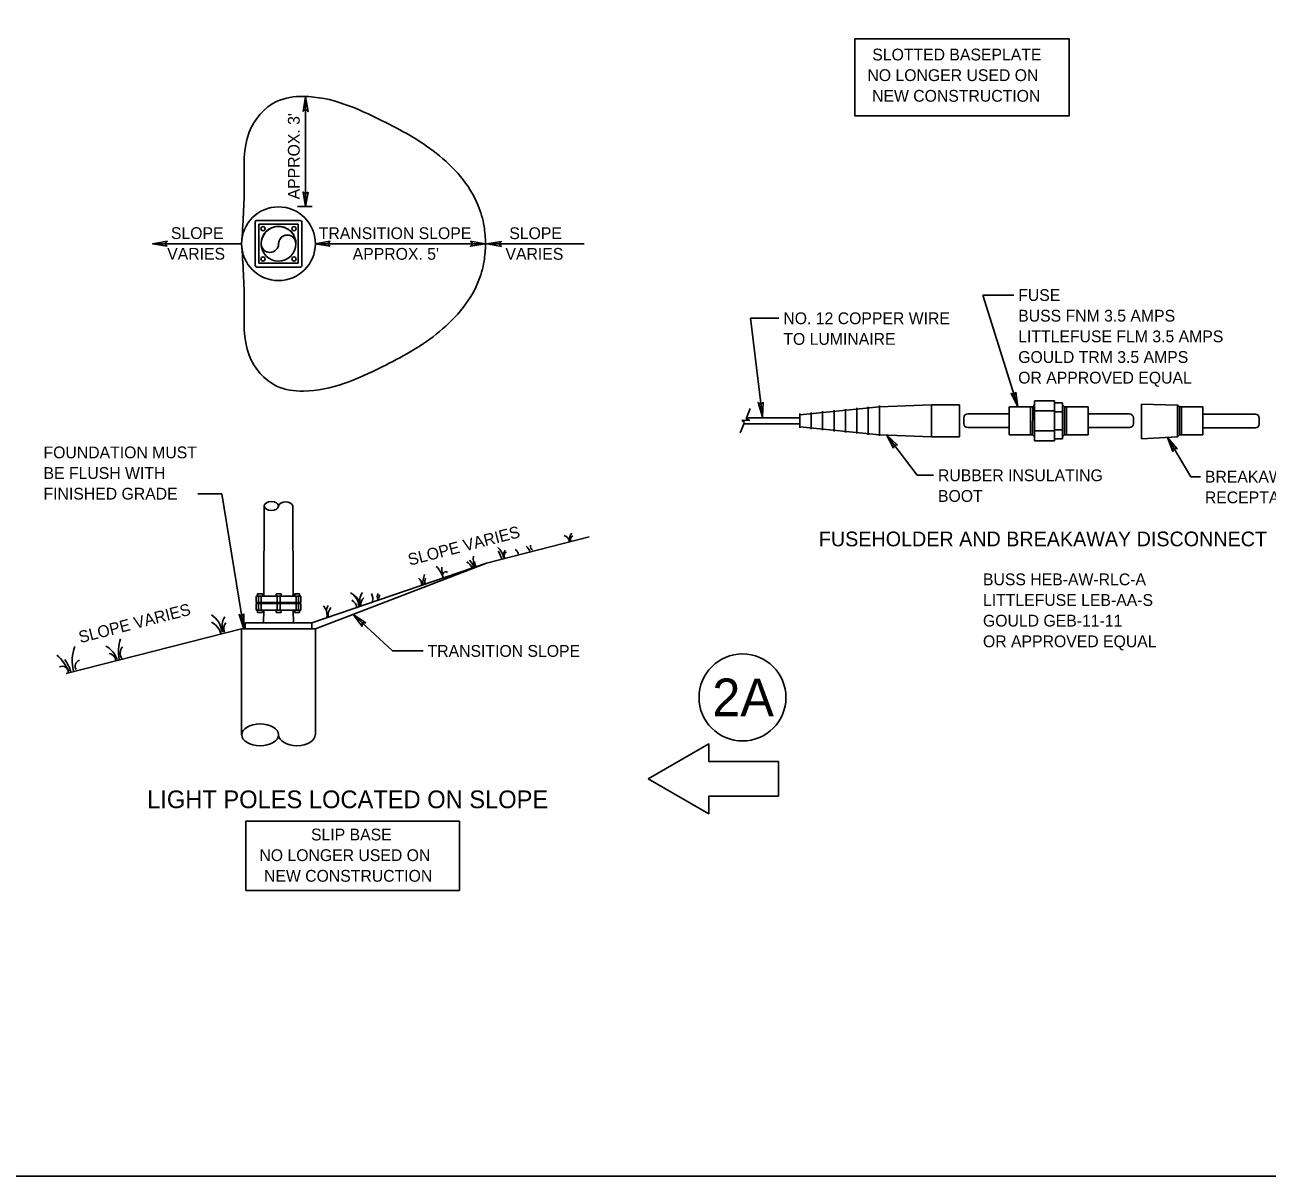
# Model space of a CAD drawing. Extents: x 99968 to 128667, y 90163 to 102182.
# Drawn here: x 101054 to 102318, y 99882 to 101053 of the extents above; entities that cross this region are included whole.
import ezdxf

# ---------------------------------------------------------------- set-up
doc = ezdxf.new("R2010")
doc.units = 0
for name, color, linetype in [('Border Prelim Stamp', 7, 'Continuous'), ('Default', 7, 'Continuous'), ('RD Standard Plans Active', 7, 'Continuous')]:
    doc.layers.add(name, color=color, linetype=linetype)

msp = doc.modelspace()

# ---------------------------------------------------------------- linework, layer by layer
at = {"layer": 'Border Prelim Stamp'}
msp.add_lwpolyline([(101688.6, 100286), (101750, 100250.5), (101750, 100268.2), (101821, 100268.2), (101821, 100303.7), (101750, 100303.7), (101750, 100321.4)], close=True, dxfattribs=at)
msp.add_circle((101784.4, 100368.7), 44.2, dxfattribs=at)
at = {"layer": 'Default'}
msp.add_lwpolyline([(99967.5, 102081.5), (103167.2, 102081.5), (103167.2, 99881.9), (99967.5, 99881.9)], close=True, dxfattribs=at)
at = {"layer": 'RD Standard Plans Active'}
for p, q in [((101340, 100867.8), (101340, 100979.4)), ((101331.6, 100867.8), (101346.8, 100867.8)), ((101288.8, 100807.9), (101288.8, 100852.2)), ((101290.3, 100853.7), (101334.6, 100853.7)), ((101292.5, 100850), (101332.3, 100850)), ((101292.5, 100810.2), (101292.5, 100850)), ((101332.3, 100810.2), (101332.3, 100850)), ((101336.1, 100807.9), (101336.1, 100852.2)), ((101184.3, 100830.1), (101274.9, 100830.1)), ((101294.7, 100830.1), (101294.7, 100829.9)), ((101294.7, 100829.9), (101295.3, 100827.2)), ((101349.9, 100830.1), (101522.6, 100830.1)), ((101524.3, 100830.1), (101623.3, 100830.1)), ((101290.3, 100806.4), (101334.6, 100806.4)), ((101292.5, 100810.2), (101332.3, 100810.2)), ((102028.9, 100777.9), (102064.4, 100664.3)), ((102060.4, 100777.9), (102028.9, 100777.9)), ((101821.5, 100754.3), (101792.5, 100754.3)), ((101792.5, 100754.3), (101804.6, 100654)), ((101976.7, 100666.3), (101923.9, 100664.3)), ((101923.9, 100634.7), (101923.9, 100665.5)), ((101976.7, 100633.8), (101976.7, 100666.3)), ((102005.1, 100666.3), (101976.7, 100666.3)), ((102005.1, 100666.3), (102005.1, 100633.8)), ((102079.6, 100664.4), (102081.5, 100666.3)), ((102081.5, 100629.8), (102081.5, 100670.4)), ((102081.5, 100670.4), (102101.8, 100670.4)), ((102081.5, 100633.9), (102081.5, 100666.3)), ((102101.8, 100629.8), (102101.8, 100670.4)), ((102101.8, 100631.8), (102101.8, 100668.4)), ((102101.8, 100668.4), (102110, 100668.4)), ((102110, 100631.8), (102110, 100668.4)), ((102112, 100664.4), (102110, 100666.3)), ((102190.2, 100667.1), (102226.8, 100666.1)), ((102190.2, 100631.6), (102190.2, 100667.1)), ((102226.8, 100633.6), (102226.8, 100666.1)), ((102228.8, 100664.1), (102226.8, 100666.1)), ((101788, 100652.2), (101792.2, 100662.5)), ((101792, 100650.4), (101788, 100652.2)), ((101788.3, 100653.1), (101842.7, 100653.1)), ((101923.9, 100664.3), (101842.7, 100656.2)), ((101842.7, 100642.8), (101842.7, 100657.4)), ((101842.7, 100653.1), (101842.7, 100647.1)), ((101842.7, 100647.1), (101842.7, 100653.1)), ((101854.3, 100641.6), (101854.3, 100658.5)), ((101865.9, 100640.5), (101865.9, 100659.7)), ((101877.5, 100639.3), (101877.5, 100660.9)), ((101889.1, 100638.2), (101889.1, 100662)), ((101900.7, 100637), (101900.7, 100663.2)), ((101912.3, 100635.8), (101912.3, 100664.3)), ((102009.5, 100653.1), (102009.5, 100647.1)), ((102055.5, 100657.1), (102013.5, 100657.1)), ((102077.5, 100664.4), (102055.5, 100664.3)), ((102055.5, 100635.9), (102055.5, 100664.3)), ((102079.6, 100664.4), (102077.5, 100664.4)), ((102077.5, 100635.9), (102077.5, 100664.4)), ((102079.6, 100664.4), (102079.5, 100635.9)), ((102081.5, 100660.3), (102101.8, 100660.3)), ((102101.8, 100659.2), (102110, 100659.2)), ((102112, 100664.4), (102114, 100664.4)), ((102112, 100664.4), (102112, 100635.9)), ((102114, 100635.9), (102114, 100664.4)), ((102114, 100664.4), (102136, 100664.3)), ((102136, 100635.9), (102136, 100664.3)), ((102136, 100657.1), (102178, 100657.1)), ((102182, 100653.1), (102182, 100647.1)), ((102228.8, 100664.1), (102230.8, 100664.1)), ((102228.8, 100664.1), (102228.8, 100635.6)), ((102230.8, 100635.6), (102230.8, 100664.1)), ((102230.8, 100664.1), (102252.8, 100664.1)), ((102252.8, 100635.6), (102252.8, 100664.1)), ((102252.8, 100656.8), (102306.1, 100656.8)), ((102310.1, 100652.8), (102310.1, 100646.8)), ((101782, 100637.9), (101786.3, 100648.2)), ((101783.7, 100650.8), (101792, 100650.4)), ((101786.3, 100648.2), (101783.7, 100650.8)), ((101785.8, 100647.1), (101842.7, 100647.1)), ((101842.7, 100644), (101923.9, 100635.9)), ((102055.5, 100643.1), (102013.5, 100643.1)), ((102081.5, 100640), (102101.8, 100640)), ((102101.8, 100641), (102110, 100641)), ((102136, 100643.1), (102178, 100643.1)), ((102252.8, 100642.8), (102306.1, 100642.8)), ((101923.9, 100635.9), (101976.7, 100633.8)), ((101962.2, 100594.6), (101930.9, 100635.6)), ((101976.7, 100633.8), (102005.1, 100633.8)), ((102055.5, 100635.9), (102077.5, 100635.9)), ((102077.5, 100635.9), (102079.5, 100635.9)), ((102081.5, 100633.9), (102079.5, 100635.9)), ((102101.8, 100629.8), (102081.5, 100629.8)), ((102110, 100631.8), (102101.8, 100631.8)), ((102110, 100633.9), (102112, 100635.9)), ((102114, 100635.9), (102112, 100635.9)), ((102136, 100635.9), (102114, 100635.9)), ((102190.2, 100631.6), (102226.8, 100633.6)), ((102240.3, 100593.2), (102216.6, 100633.1)), ((102226.8, 100633.6), (102228.8, 100635.6)), ((102230.8, 100635.6), (102228.8, 100635.6)), ((102252.8, 100635.6), (102230.8, 100635.6)), ((101962.2, 100594.6), (101978.8, 100594.6)), ((102250.3, 100593.2), (102240.3, 100593.2)), ((101230.4, 100575.9), (101254.9, 100575.9)), ((101277.2, 100438.6), (101254.9, 100575.9)), ((101297.4, 100471.6), (101297.9, 100563.4)), ((101327.4, 100471.6), (101326.9, 100563.4)), ((101524, 100505.4), (101628.5, 100532.2)), ((101346.4, 100444.6), (101524, 100505.4)), ((101524, 100505.4), (101349.9, 100438.6)), ((101289.8, 100471.6), (101335.1, 100471.6)), ((101289.8, 100471.6), (101289.8, 100465.1)), ((101289.8, 100465.1), (101335.1, 100465.1)), ((101289.8, 100457.6), (101289.8, 100464.1)), ((101289.8, 100464.1), (101335.1, 100464.1)), ((101292.1, 100471.6), (101292.1, 100457.6)), ((101294.9, 100471.6), (101294.9, 100457.6)), ((101311.2, 100471.6), (101311.2, 100457.6)), ((101314, 100471.6), (101314, 100457.6)), ((101330.3, 100471.6), (101330.3, 100457.6)), ((101332.8, 100471.6), (101332.8, 100457.6)), ((101335.1, 100465.1), (101335.1, 100471.6)), ((101335.1, 100464.1), (101335.1, 100457.6)), ((101289.8, 100457.6), (101335.1, 100457.6)), ((101297.3, 100444.6), (101297.4, 100457.6)), ((101327.6, 100444.6), (101327.5, 100457.6)), ((101428.4, 100416), (101388.5, 100453)), ((101096.6, 100393.2), (101274.9, 100438.6)), ((101274.9, 100438.6), (101349.9, 100438.6)), ((101274.9, 100438.6), (101274.9, 100330.7)), ((101278.4, 100444.6), (101278.4, 100438.6)), ((101278.4, 100444.6), (101346.4, 100444.6)), ((101346.4, 100444.6), (101346.4, 100438.6)), ((101349.9, 100438.6), (101349.9, 100330.7)), ((101459.6, 100416), (101428.4, 100416)), ((101279.1, 100243), (101496.5, 100243)), ((101279.1, 100172.3), (101279.1, 100243)), ((101496.5, 100243), (101496.5, 100172.3)), ((101496.5, 100172.3), (101279.1, 100172.3))]:
    msp.add_line(p, q, dxfattribs=at)
for points in [[(101898.7, 101038.3), (102116.7, 101038.3), (102116.7, 100960), (101898.7, 100960)], [(101337.5, 100964.5), (101340, 100979.4), (101342.5, 100964.5), (101340, 100966.8)], [(101342.5, 100882.7), (101340, 100867.8), (101337.5, 100882.7), (101340, 100880.4)], [(101199.2, 100827.6), (101184.3, 100830.1), (101199.2, 100832.6), (101196.8, 100830.1)], [(101364.8, 100827.6), (101349.9, 100830.1), (101364.8, 100832.6), (101362.5, 100830.1)], [(101507.7, 100832.6), (101522.6, 100830.1), (101507.7, 100827.5), (101510, 100830)], [(101539.2, 100827.4), (101524.3, 100830.1), (101539.2, 100832.4), (101536.8, 100829.9)], [(102062.4, 100679.3), (102064.4, 100664.3), (102057.6, 100677.8), (102060.7, 100676.3)], [(101805.3, 100669.1), (101804.6, 100654), (101800.3, 100668.5), (101803.1, 100666.5)], [(101938, 100622.2), (101930.9, 100635.6), (101942, 100625.3), (101938.6, 100625.6)], [(102222, 100618.9), (102216.6, 100633.1), (102226.4, 100621.5), (102223, 100622.2)], [(101291, 100471.6), (101296, 100471.6), (101296, 100474), (101291, 100474)], [(101315, 100471.6), (101310.1, 100471.6), (101310.1, 100474), (101315, 100474)], [(101333.8, 100471.6), (101328.9, 100471.6), (101328.9, 100474), (101333.8, 100474)], [(101277.3, 100453.8), (101277.2, 100438.6), (101272.3, 100452.9), (101275.2, 100451)], [(101291, 100457.6), (101296, 100457.6), (101296, 100455.2), (101291, 100455.2)], [(101315, 100457.6), (101310.1, 100457.6), (101310.1, 100455.2), (101315, 100455.2)], [(101333.8, 100457.6), (101328.9, 100457.6), (101328.9, 100455.2), (101333.8, 100455.2)], [(101397.7, 100441), (101388.5, 100453), (101401.2, 100444.7), (101397.7, 100444.5)]]:
    msp.add_lwpolyline(points, close=True, dxfattribs=at)
msp.add_lwpolyline([(101295.3, 100827.2), (101296.8, 100824.5), (101298.6, 100822.7), (101300.6, 100821.7), (101303.3, 100821.2), (101305.4, 100821.4), (101307.9, 100822.2), (101309.5, 100823.4), (101311.4, 100825.7), (101312.4, 100827.9), (101312.3, 100829.8), (101313, 100833.1), (101314, 100835.1), (101315.8, 100837), (101317.8, 100838.3), (101320.4, 100838.8), (101322.4, 100838.8), (101324.4, 100838.4), (101326.4, 100837.4), (101328.4, 100835.7), (101329.3, 100833.9), (101329.9, 100832), (101330, 100833), (101328.8, 100836.8), (101327.6, 100839.6), (101325.3, 100842.5), (101321.9, 100845), (101318.3, 100846.8), (101314.9, 100847.5), (101309.7, 100847.5), (101306, 100846.5), (101302.5, 100844.7), (101299.3, 100842), (101296.4, 100837.2), (101295.2, 100833.6), (101294.7, 100830.1)], dxfattribs=at)
for centre, radius in [((101312.4, 100830.1), 37.5), ((101296.7, 100845.5), 2.12), ((101312.4, 100830.1), 17.7), ((101328.2, 100845.5), 2.12), ((101296.7, 100814.6), 2.12), ((101328.2, 100814.6), 2.12)]:
    msp.add_circle(centre, radius, dxfattribs=at)
for centre, radius, start, end in [((101290.3, 100852.2), 1.5, 90, 180), ((101334.6, 100852.2), 1.5, 0, 90), ((101303.6, 100830.1), 8.86, 181.1458, 359.8277), ((101321.3, 100830.1), 8.86, 359.0325, 180.1514), ((101290.3, 100807.9), 1.5, 180, 270), ((101334.6, 100807.9), 1.5, 270, 360), ((102013.5, 100653.1), 4, 90, 180), ((102178, 100653.1), 4, 0, 90), ((102306.1, 100652.8), 4, 0, 90), ((102013.5, 100647.1), 4, 180, 270), ((102178, 100647.1), 4, 270, 360), ((102306.1, 100646.8), 4, 270, 360), ((101601.1, 100526.5), 7.21, 3.8739, 74.9934), ((101616.6, 100530.1), 8.06, 134.9356, 199.3376), ((101613.4, 100529.5), 4.01, 115.2867, 205.2867), ((101524.1, 100507.6), 17.7, 11.3155, 49.8545), ((101488.4, 100491.4), 54.3, 19.1988, 28.7261), ((101548.3, 100514.2), 6.91, 142.3124, 210.838), ((101546.3, 100512.5), 4.57, 117.3322, 210.777), ((101549, 100513.1), 7.56, 5.4835, 55.0489), ((101549.4, 100507.8), 21, 27.5399, 44.5961), ((101573.6, 100522.3), 4.86, 166.3321, 233.2777), ((101457.7, 100485.1), 22.6, 14.4259, 48.0534), ((101513.3, 100500.1), 34.6, 178.2233, 195.7374), ((101484.6, 100484.3), 29.7, 32.9174, 48.876), ((101489.3, 100492.5), 23.5, 21.3618, 41.8603), ((101528.9, 100509.4), 18.4, 170.5045, 205.6891), ((101523.4, 100507.4), 11.5, 182.2258, 209.3244), ((101450.8, 100483.9), 7.29, 349.0313, 57.8835), ((101487, 100484.5), 27.7, 160.5805, 182.9171), ((101487.6, 100483), 26.6, 164.4896, 177.6898), ((101482.5, 100493.3), 3.25, 52.8036, 221.1964), ((101378.1, 100461.2), 15.9, 1.1256, 61.4025), ((101410.3, 100466.4), 15.3, 143.5115, 198.2521), ((101382.7, 100459), 9.59, 3.5974, 62.3522), ((101385.1, 100463.4), 9.82, 351.9198, 69.1476), ((101404.4, 100463.6), 8.24, 127.7866, 187.2713), ((101397.9, 100469.1), 10.4, 343.7628, 30.5042), ((101418.9, 100471.3), 6.04, 149.9681, 209.0796), ((101419.5, 100469.9), 5.05, 140.7996, 186.14), ((101231.4, 100432.7), 23.7, 5.7771, 57.3172), ((101269.8, 100442), 14.8, 144.5318, 205.0793), ((101348.8, 100452.6), 13.1, 350.9392, 44.0693), ((101371.8, 100456.7), 10.5, 148.9118, 209.1417), ((101374.4, 100452.6), 11.5, 139.73, 189.7737), ((101236.4, 100429.2), 17.8, 14.7005, 64.0303), ((101265.5, 100438.8), 8.68, 138.4572, 205.2826), ((101194, 100415.1), 44.3, 162.616, 189.9967), ((101056.1, 100376.8), 46.7, 22.8572, 48.6096), ((101143.5, 100406), 40.9, 159.1068, 194.7019), ((101125.8, 100399.9), 23.7, 18.3814, 62.2849), ((101139, 100405.4), 8.07, 8.8926, 81.324), ((101161.7, 100413.6), 10.3, 140.5529, 212.9541), ((101092.7, 100394.6), 5.89, 357.1521, 119.7071), ((101058.9, 100381.4), 44.4, 17.8044, 35.4218), ((101112, 100400.4), 6.38, 108.2858, 212.2696)]:
    msp.add_arc(centre, radius, start, end, dxfattribs=at)
for centre, major_axis, ratio in [((101305.2, 100563.4), (7.26, 0), 0.617037), ((101293.7, 100330.7), (18.7, 0), 0.596872)]:
    msp.add_ellipse(centre, major_axis=major_axis, ratio=ratio, dxfattribs=at)
for centre, major_axis, ratio, start_param, end_param in [((101319.7, 100563), (7.26, 0), 0.617037, 0.080151, 3.060837), ((101331.1, 100330.8), (18.7, 0), 0.596872, 3.156201, 6.283491)]:
    msp.add_ellipse(centre, major_axis=major_axis, ratio=ratio, start_param=start_param, end_param=end_param, dxfattribs=at)
for points in [[(101274.9, 100830.1), (101277.5, 100891.4), (101282.6, 100943.5), (101310.5, 100974.8), (101337.9, 100979.9), (101417.9, 100955.2), (101472.8, 100922.2), (101515.3, 100869.6), (101521.5, 100847.7), (101523.1, 100830.4)], [(101274.9, 100830.1), (101277.5, 100768.7), (101282.6, 100716.7), (101310.5, 100685.3), (101337.9, 100680.3), (101417.9, 100704.9), (101472.8, 100738), (101515.3, 100790.6), (101521.5, 100812.4), (101523.1, 100829.8)]]:
    msp.add_spline(points, degree=3, dxfattribs=at)

# ---------------------------------------------------------------- texts
at = {"layer": 'Border Prelim Stamp'}
msp.add_text('2A', height=38.31, dxfattribs=at).set_placement((101753.7, 100349.6))
at = {"layer": 'RD Standard Plans Active'}
for s, height, p in [('SLOTTED BASEPLATE', 12, (101916.4, 101016.5)), ('NO LONGER USED ON', 12, (101911.5, 100995.5)), ('NEW CONSTRUCTION', 12, (101916.2, 100974.5)), ('SLOPE', 12, (101203, 100834.9)), ('TRANSITION SLOPE', 12, (101353.4, 100834.8)), ('SLOPE', 12, (101547.2, 100834.8)), ('VARIES', 12, (101199.2, 100813.9)), ("APPROX. 5'", 12, (101387.9, 100813.8)), ('VARIES', 12, (101543.3, 100813.8)), (' FUSE', 12, (102060.4, 100771.9)), (' NO. 12 COPPER WIRE', 12, (101821.5, 100748.3)), (' BUSS FNM 3.5 AMPS', 12, (102060.4, 100750.9)), (' LITTLEFUSE FLM 3.5 AMPS', 12, (102060.4, 100729.9)), (' TO LUMINAIRE', 12, (101821.5, 100727.3)), (' GOULD TRM 3.5 AMPS', 12, (102060.4, 100708.9)), (' OR APPROVED EQUAL', 12, (102060.4, 100687.9)), ('FOUNDATION MUST ', 12, (101073.4, 100611.9)), ('BE FLUSH WITH ', 12, (101073.4, 100590.9)), (' RUBBER INSULATING', 12, (101978.8, 100588.6)), (' BREAKAWAY', 12, (102250.3, 100587.2)), ('FINISHED GRADE ', 12, (101073.4, 100569.9)), (' BOOT', 12, (101978.8, 100567.6)), (' RECEPTACLE', 12, (102250.3, 100566.2)), ('FUSEHOLDER AND BREAKAWAY DISCONNECT', 15, (101862.1, 100522.4)), ('BUSS HEB-AW-RLC-A', 12, (102029, 100482.8)), ('LITTLEFUSE LEB-AA-S', 12, (102029, 100461.8)), ('GOULD GEB-11-11', 12, (102029, 100440.8)), ('OR APPROVED EQUAL', 12, (102029, 100419.8)), (' TRANSITION SLOPE', 12, (101459.6, 100410)), ('LIGHT POLES LOCATED ON SLOPE', 18, (101178.8, 100256.1)), ('SLIP BASE', 12, (101345.5, 100223.3)), ('NO LONGER USED ON', 12, (101293, 100202.3)), ('NEW CONSTRUCTION', 12, (101297.7, 100181.3))]:
    msp.add_text(s, height=height, dxfattribs=at).set_placement(p)
for s, rotation, p in [("APPROX. 3'", 90, (101334, 100875.2)), ('SLOPE VARIES', 14.4122, (101445.9, 100502.7)), ('SLOPE VARIES', 14.4114, (101110.9, 100423.9))]:
    msp.add_text(s, height=12, rotation=rotation, dxfattribs=at).set_placement(p)

doc.saveas('drawing.dxf')
